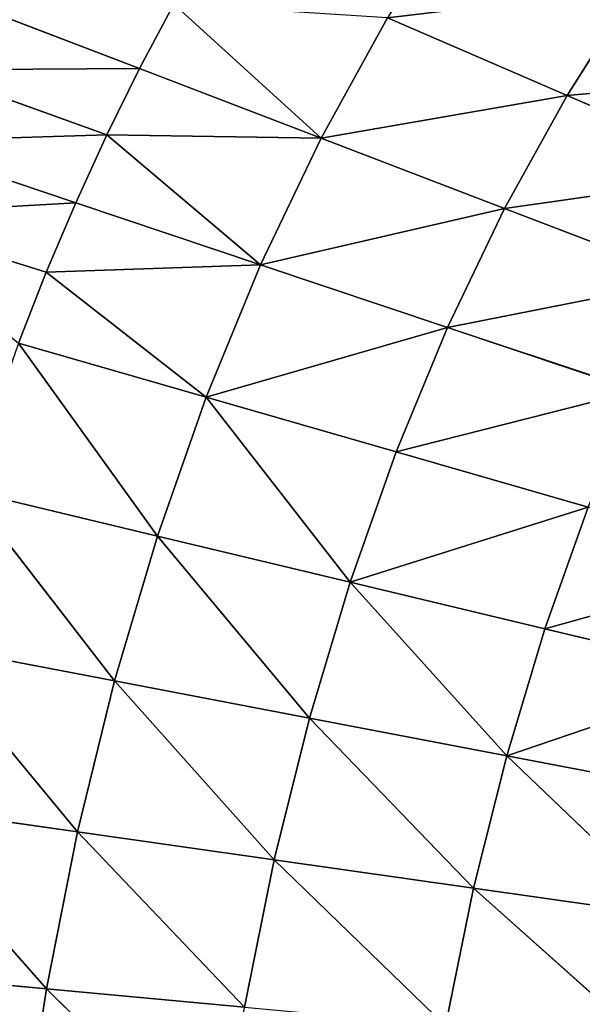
# Model space of a CAD drawing. Extents: x 0 to 500, y 0 to 390.
# Tile 348 of 656: x 116 to 139, y 206 to 246. Entities that reach past the tile are written whole.
import ezdxf

# ---------------------------------------------------------------- set-up
doc = ezdxf.new("R2010")
doc.units = 0
doc.header["$LTSCALE"] = 25.4
doc.layers.get('0').update_dxf_attribs({"linetype": 'CONTINUOUS'})

# ---------------------------------------------------------------- blocks, each defined once
blk = doc.blocks.new('ATLANTA505_-_S_STL')
at = {"color": 0}
for p, q in [((109.759, 35.662, 151.39), (117.233, 34.053, 153.719)), ((109.759, 35.662, 151.39), (117.233, 34.053, 153.719)), ((118.434, 34.036, 150.896), (111.018, 35.642, 148.409)), ((118.434, 34.036, 150.896), (111.018, 35.642, 148.409)), ((112.344, 35.627, 145.498), (119.697, 34.023, 148.14)), ((112.344, 35.627, 145.498), (119.697, 34.023, 148.14)), ((121.025, 34.013, 145.449), (113.738, 35.616, 142.657)), ((121.025, 34.013, 145.449), (113.738, 35.616, 142.657)), ((117.238, 32.929, 182.835), (109.299, 34.396, 182.097)), ((117.238, 32.929, 182.835), (109.299, 34.396, 182.097)), ((110.617, 34.289, 175.331), (118.504, 32.839, 176.457)), ((117.238, 32.929, 182.835), (110.617, 34.289, 175.331)), ((117.238, 32.929, 182.835), (110.617, 34.289, 175.331)), ((110.617, 34.289, 175.331), (118.504, 32.839, 176.457)), ((118.504, 32.839, 176.457), (112.188, 34.2, 168.826)), ((118.504, 32.839, 176.457), (112.188, 34.2, 168.826)), ((120.006, 32.764, 170.324), (112.188, 34.2, 168.826)), ((120.006, 32.764, 170.324), (112.188, 34.2, 168.826)), ((114.015, 34.128, 162.585), (121.747, 32.703, 164.438)), ((120.006, 32.764, 170.324), (114.015, 34.128, 162.585)), ((120.006, 32.764, 170.324), (114.015, 34.128, 162.585)), ((114.015, 34.128, 162.585), (121.747, 32.703, 164.438)), ((121.747, 32.703, 164.438), (116.097, 34.074, 156.608)), ((121.747, 32.703, 164.438), (116.097, 34.074, 156.608)), ((123.727, 32.657, 158.802), (116.097, 34.074, 156.608)), ((117.233, 34.053, 153.719), (116.097, 34.074, 156.608)), ((123.727, 32.657, 158.802), (116.097, 34.074, 156.608)), ((117.233, 34.053, 153.719), (116.097, 34.074, 156.608)), ((117.233, 34.053, 153.719), (118.434, 34.036, 150.896)), ((117.233, 34.053, 153.719), (118.434, 34.036, 150.896)), ((117.233, 34.053, 153.719), (125.946, 32.625, 153.414)), ((117.233, 34.053, 153.719), (125.946, 32.625, 153.414)), ((117.233, 34.053, 153.719), (123.727, 32.657, 158.802)), ((117.233, 34.053, 153.719), (123.727, 32.657, 158.802)), ((125.946, 32.625, 153.414), (118.434, 34.036, 150.896)), ((118.434, 34.036, 150.896), (119.697, 34.023, 148.14)), ((118.434, 34.036, 150.896), (119.697, 34.023, 148.14)), ((125.946, 32.625, 153.414), (118.434, 34.036, 150.896)), ((119.697, 34.023, 148.14), (121.025, 34.013, 145.449)), ((119.697, 34.023, 148.14), (121.025, 34.013, 145.449)), ((119.697, 34.023, 148.14), (128.402, 32.607, 148.275)), ((125.946, 32.625, 153.414), (119.697, 34.023, 148.14)), ((125.946, 32.625, 153.414), (119.697, 34.023, 148.14)), ((119.697, 34.023, 148.14), (128.402, 32.607, 148.275)), ((128.402, 32.607, 148.275), (121.025, 34.013, 145.449)), ((121.025, 34.013, 145.449), (122.415, 34.008, 142.825)), ((121.025, 34.013, 145.449), (122.415, 34.008, 142.825)), ((128.402, 32.607, 148.275), (121.025, 34.013, 145.449)), ((128.402, 32.607, 148.275), (122.415, 34.008, 142.825)), ((128.402, 32.607, 148.275), (122.415, 34.008, 142.825)), ((117.238, 32.929, 182.835), (116.207, 33.035, 189.457)), ((117.238, 32.929, 182.835), (116.207, 33.035, 189.457)), ((125.295, 31.645, 183.582), (117.238, 32.929, 182.835)), ((117.238, 32.929, 182.835), (124.307, 31.734, 189.797)), ((117.238, 32.929, 182.835), (124.307, 31.734, 189.797)), ((117.238, 32.929, 182.835), (118.504, 32.839, 176.457)), ((117.238, 32.929, 182.835), (118.504, 32.839, 176.457)), ((125.295, 31.645, 183.582), (117.238, 32.929, 182.835)), ((118.504, 32.839, 176.457), (120.006, 32.764, 170.324)), ((118.504, 32.839, 176.457), (120.006, 32.764, 170.324)), ((118.504, 32.839, 176.457), (126.501, 31.57, 177.595)), ((125.295, 31.645, 183.582), (118.504, 32.839, 176.457)), ((125.295, 31.645, 183.582), (118.504, 32.839, 176.457)), ((118.504, 32.839, 176.457), (126.501, 31.57, 177.595)), ((126.501, 31.57, 177.595), (120.006, 32.764, 170.324)), ((126.501, 31.57, 177.595), (120.006, 32.764, 170.324)), ((127.928, 31.507, 171.837), (120.006, 32.764, 170.324)), ((120.006, 32.764, 170.324), (121.747, 32.703, 164.438)), ((120.006, 32.764, 170.324), (121.747, 32.703, 164.438)), ((127.928, 31.507, 171.837), (120.006, 32.764, 170.324)), ((121.747, 32.703, 164.438), (123.727, 32.657, 158.802)), ((121.747, 32.703, 164.438), (123.727, 32.657, 158.802)), ((121.747, 32.703, 164.438), (129.578, 31.457, 166.312)), ((127.928, 31.507, 171.837), (121.747, 32.703, 164.438)), ((127.928, 31.507, 171.837), (121.747, 32.703, 164.438)), ((121.747, 32.703, 164.438), (129.578, 31.457, 166.312)), ((129.578, 31.457, 166.312), (123.727, 32.657, 158.802)), ((129.578, 31.457, 166.312), (123.727, 32.657, 158.802)), ((131.451, 31.419, 161.02), (123.727, 32.657, 158.802)), ((125.946, 32.625, 153.414), (123.727, 32.657, 158.802)), ((131.451, 31.419, 161.02), (123.727, 32.657, 158.802)), ((125.946, 32.625, 153.414), (123.727, 32.657, 158.802)), ((133.546, 31.392, 155.96), (125.946, 32.625, 153.414)), ((125.946, 32.625, 153.414), (128.402, 32.607, 148.275)), ((133.546, 31.392, 155.96), (125.946, 32.625, 153.414)), ((125.946, 32.625, 153.414), (128.402, 32.607, 148.275)), ((135.863, 31.377, 151.134), (128.402, 32.607, 148.275)), ((128.402, 32.607, 148.275), (131.096, 32.601, 143.385)), ((135.863, 31.377, 151.134), (128.402, 32.607, 148.275)), ((128.402, 32.607, 148.275), (131.096, 32.601, 143.385)), ((131.096, 32.601, 143.385), (138.402, 31.372, 146.54)), ((131.096, 32.601, 143.385), (138.402, 31.372, 146.54)), ((125.295, 31.645, 183.582), (126.501, 31.57, 177.595)), ((125.295, 31.645, 183.582), (126.501, 31.57, 177.595)), ((126.501, 31.57, 177.595), (127.928, 31.507, 171.837)), ((126.501, 31.57, 177.595), (127.928, 31.507, 171.837)), ((126.501, 31.57, 177.595), (134.6, 30.463, 178.744)), ((133.458, 30.525, 184.336), (126.501, 31.57, 177.595)), ((133.458, 30.525, 184.336), (126.501, 31.57, 177.595)), ((126.501, 31.57, 177.595), (134.6, 30.463, 178.744)), ((134.6, 30.463, 178.744), (127.928, 31.507, 171.837)), ((134.6, 30.463, 178.744), (127.928, 31.507, 171.837)), ((135.946, 30.411, 173.366), (127.928, 31.507, 171.837)), ((127.928, 31.507, 171.837), (129.578, 31.457, 166.312)), ((127.928, 31.507, 171.837), (129.578, 31.457, 166.312)), ((135.946, 30.411, 173.366), (127.928, 31.507, 171.837)), ((129.578, 31.457, 166.312), (131.451, 31.419, 161.02)), ((129.578, 31.457, 166.312), (137.5, 30.37, 168.205)), ((129.578, 31.457, 166.312), (131.451, 31.419, 161.02)), ((135.946, 30.411, 173.366), (129.578, 31.457, 166.312)), ((135.946, 30.411, 173.366), (129.578, 31.457, 166.312)), ((129.578, 31.457, 166.312), (137.5, 30.37, 168.205)), ((139.261, 30.338, 163.26), (131.451, 31.419, 161.02)), ((133.546, 31.392, 155.96), (131.451, 31.419, 161.02)), ((139.261, 30.338, 163.26), (131.451, 31.419, 161.02)), ((133.546, 31.392, 155.96), (131.451, 31.419, 161.02)), ((141.228, 30.316, 158.533), (133.546, 31.392, 155.96)), ((133.546, 31.392, 155.96), (135.863, 31.377, 151.134)), ((141.228, 30.316, 158.533), (133.546, 31.392, 155.96)), ((133.546, 31.392, 155.96), (135.863, 31.377, 151.134)), ((143.402, 30.304, 154.022), (135.863, 31.377, 151.134)), ((135.863, 31.377, 151.134), (138.402, 31.372, 146.54)), ((143.402, 30.304, 154.022), (135.863, 31.377, 151.134)), ((135.863, 31.377, 151.134), (138.402, 31.372, 146.54)), ((138.402, 31.372, 146.54), (141.16, 31.379, 142.174)), ((138.402, 31.372, 146.54), (141.16, 31.379, 142.174)), ((138.402, 31.372, 146.54), (145.781, 30.301, 149.728)), ((138.402, 31.372, 146.54), (145.781, 30.301, 149.728)), ((133.458, 30.525, 184.336), (134.6, 30.463, 178.744)), ((133.458, 30.525, 184.336), (134.6, 30.463, 178.744)), ((134.6, 30.463, 178.744), (135.946, 30.411, 173.366)), ((134.6, 30.463, 178.744), (135.946, 30.411, 173.366)), ((134.6, 30.463, 178.744), (142.789, 29.498, 179.904)), ((141.716, 29.549, 185.097), (134.6, 30.463, 178.744)), ((141.716, 29.549, 185.097), (134.6, 30.463, 178.744)), ((134.6, 30.463, 178.744), (142.789, 29.498, 179.904)), ((142.789, 29.498, 179.904), (135.946, 30.411, 173.366)), ((142.789, 29.498, 179.904), (135.946, 30.411, 173.366)), ((144.051, 29.456, 174.909), (135.946, 30.411, 173.366)), ((135.946, 30.411, 173.366), (137.5, 30.37, 168.205)), ((144.051, 29.456, 174.909), (135.946, 30.411, 173.366)), ((135.946, 30.411, 173.366), (137.5, 30.37, 168.205)), ((137.5, 30.37, 168.205), (139.261, 30.338, 163.26)), ((137.5, 30.37, 168.205), (145.504, 29.423, 170.115)), ((137.5, 30.37, 168.205), (139.261, 30.338, 163.26)), ((137.5, 30.37, 168.205), (145.504, 29.423, 170.115))]:
    blk.add_line(p, q, dxfattribs=at)
mesh = blk.add_polyface(dxfattribs=at)
corners = [(109.759, 35.662, 151.39), (118.434, 34.036, 150.896), (111.018, 35.642, 148.409), (117.233, 34.053, 153.719)]
mesh.append_faces([[corners[k] for k in face] for face in [(0, 1, 2), (1, 0, 3)]], dxfattribs={"vtx0": -1, "color": 0})
mesh = blk.add_polyface(dxfattribs=at)
corners = [(116.097, 34.074, 156.608), (117.233, 34.053, 153.719), (109.759, 35.662, 151.39)]
mesh.append_faces([[corners[k] for k in face] for face in [(0, 1, 2)]], dxfattribs={"color": 0})
mesh = blk.add_polyface(dxfattribs=at)
corners = [(111.018, 35.642, 148.409), (119.697, 34.023, 148.14), (112.344, 35.627, 145.498), (118.434, 34.036, 150.896)]
mesh.append_faces([[corners[k] for k in face] for face in [(0, 1, 2), (1, 0, 3)]], dxfattribs={"vtx0": -1, "color": 0})
mesh = blk.add_polyface(dxfattribs=at)
corners = [(112.344, 35.627, 145.498), (121.025, 34.013, 145.449), (113.738, 35.616, 142.657), (119.697, 34.023, 148.14)]
mesh.append_faces([[corners[k] for k in face] for face in [(0, 1, 2), (1, 0, 3)]], dxfattribs={"vtx0": -1, "color": 0})
mesh = blk.add_polyface(dxfattribs=at)
corners = [(113.738, 35.616, 142.657), (122.415, 34.008, 142.825), (115.199, 35.61, 139.887), (121.025, 34.013, 145.449)]
mesh.append_faces([[corners[k] for k in face] for face in [(0, 1, 2), (1, 0, 3)]], dxfattribs={"vtx0": -1, "color": 0})
mesh = blk.add_polyface(dxfattribs=at)
corners = [(116.207, 33.035, 189.457), (109.299, 34.396, 182.097), (108.232, 34.521, 189.121)]
mesh.append_faces([[corners[k] for k in face] for face in [(0, 1, 2)]], dxfattribs={"color": 0})
mesh = blk.add_polyface(dxfattribs=at)
corners = [(116.207, 33.035, 189.457), (117.238, 32.929, 182.835), (109.299, 34.396, 182.097)]
mesh.append_faces([[corners[k] for k in face] for face in [(0, 1, 2)]], dxfattribs={"color": 0})
mesh = blk.add_polyface(dxfattribs=at)
corners = [(117.238, 32.929, 182.835), (110.617, 34.289, 175.331), (109.299, 34.396, 182.097)]
mesh.append_faces([[corners[k] for k in face] for face in [(0, 1, 2)]], dxfattribs={"color": 0})
mesh = blk.add_polyface(dxfattribs=at)
corners = [(118.504, 32.839, 176.457), (112.188, 34.2, 168.826), (110.617, 34.289, 175.331)]
mesh.append_faces([[corners[k] for k in face] for face in [(0, 1, 2)]], dxfattribs={"color": 0})
mesh = blk.add_polyface(dxfattribs=at)
corners = [(117.238, 32.929, 182.835), (118.504, 32.839, 176.457), (110.617, 34.289, 175.331)]
mesh.append_faces([[corners[k] for k in face] for face in [(0, 1, 2)]], dxfattribs={"color": 0})
mesh = blk.add_polyface(dxfattribs=at)
corners = [(118.504, 32.839, 176.457), (120.006, 32.764, 170.324), (112.188, 34.2, 168.826)]
mesh.append_faces([[corners[k] for k in face] for face in [(0, 1, 2)]], dxfattribs={"color": 0})
mesh = blk.add_polyface(dxfattribs=at)
corners = [(120.006, 32.764, 170.324), (114.015, 34.128, 162.585), (112.188, 34.2, 168.826)]
mesh.append_faces([[corners[k] for k in face] for face in [(0, 1, 2)]], dxfattribs={"color": 0})
mesh = blk.add_polyface(dxfattribs=at)
corners = [(121.747, 32.703, 164.438), (116.097, 34.074, 156.608), (114.015, 34.128, 162.585)]
mesh.append_faces([[corners[k] for k in face] for face in [(0, 1, 2)]], dxfattribs={"color": 0})
mesh = blk.add_polyface(dxfattribs=at)
corners = [(120.006, 32.764, 170.324), (121.747, 32.703, 164.438), (114.015, 34.128, 162.585)]
mesh.append_faces([[corners[k] for k in face] for face in [(0, 1, 2)]], dxfattribs={"color": 0})
mesh = blk.add_polyface(dxfattribs=at)
corners = [(121.747, 32.703, 164.438), (123.727, 32.657, 158.802), (116.097, 34.074, 156.608)]
mesh.append_faces([[corners[k] for k in face] for face in [(0, 1, 2)]], dxfattribs={"color": 0})
mesh = blk.add_polyface(dxfattribs=at)
corners = [(123.727, 32.657, 158.802), (117.233, 34.053, 153.719), (116.097, 34.074, 156.608)]
mesh.append_faces([[corners[k] for k in face] for face in [(0, 1, 2)]], dxfattribs={"color": 0})
mesh = blk.add_polyface(dxfattribs=at)
corners = [(117.233, 34.053, 153.719), (125.946, 32.625, 153.414), (118.434, 34.036, 150.896)]
mesh.append_faces([[corners[k] for k in face] for face in [(0, 1, 2)]], dxfattribs={"color": 0})
mesh = blk.add_polyface(dxfattribs=at)
corners = [(123.727, 32.657, 158.802), (125.946, 32.625, 153.414), (117.233, 34.053, 153.719)]
mesh.append_faces([[corners[k] for k in face] for face in [(0, 1, 2)]], dxfattribs={"color": 0})
mesh = blk.add_polyface(dxfattribs=at)
corners = [(125.946, 32.625, 153.414), (119.697, 34.023, 148.14), (118.434, 34.036, 150.896)]
mesh.append_faces([[corners[k] for k in face] for face in [(0, 1, 2)]], dxfattribs={"color": 0})
mesh = blk.add_polyface(dxfattribs=at)
corners = [(128.402, 32.607, 148.275), (121.025, 34.013, 145.449), (119.697, 34.023, 148.14)]
mesh.append_faces([[corners[k] for k in face] for face in [(0, 1, 2)]], dxfattribs={"color": 0})
mesh = blk.add_polyface(dxfattribs=at)
corners = [(125.946, 32.625, 153.414), (128.402, 32.607, 148.275), (119.697, 34.023, 148.14)]
mesh.append_faces([[corners[k] for k in face] for face in [(0, 1, 2)]], dxfattribs={"color": 0})
mesh = blk.add_polyface(dxfattribs=at)
corners = [(128.402, 32.607, 148.275), (122.415, 34.008, 142.825), (121.025, 34.013, 145.449)]
mesh.append_faces([[corners[k] for k in face] for face in [(0, 1, 2)]], dxfattribs={"color": 0})
mesh = blk.add_polyface(dxfattribs=at)
corners = [(128.402, 32.607, 148.275), (131.096, 32.601, 143.385), (122.415, 34.008, 142.825)]
mesh.append_faces([[corners[k] for k in face] for face in [(0, 1, 2)]], dxfattribs={"color": 0})
mesh = blk.add_polyface(dxfattribs=at)
corners = [(124.307, 31.734, 189.797), (117.238, 32.929, 182.835), (116.207, 33.035, 189.457)]
mesh.append_faces([[corners[k] for k in face] for face in [(0, 1, 2)]], dxfattribs={"color": 0})
mesh = blk.add_polyface(dxfattribs=at)
corners = [(124.307, 31.734, 189.797), (125.295, 31.645, 183.582), (117.238, 32.929, 182.835)]
mesh.append_faces([[corners[k] for k in face] for face in [(0, 1, 2)]], dxfattribs={"color": 0})
mesh = blk.add_polyface(dxfattribs=at)
corners = [(125.295, 31.645, 183.582), (118.504, 32.839, 176.457), (117.238, 32.929, 182.835)]
mesh.append_faces([[corners[k] for k in face] for face in [(0, 1, 2)]], dxfattribs={"color": 0})
mesh = blk.add_polyface(dxfattribs=at)
corners = [(126.501, 31.57, 177.595), (120.006, 32.764, 170.324), (118.504, 32.839, 176.457)]
mesh.append_faces([[corners[k] for k in face] for face in [(0, 1, 2)]], dxfattribs={"color": 0})
mesh = blk.add_polyface(dxfattribs=at)
corners = [(125.295, 31.645, 183.582), (126.501, 31.57, 177.595), (118.504, 32.839, 176.457)]
mesh.append_faces([[corners[k] for k in face] for face in [(0, 1, 2)]], dxfattribs={"color": 0})
mesh = blk.add_polyface(dxfattribs=at)
corners = [(126.501, 31.57, 177.595), (127.928, 31.507, 171.837), (120.006, 32.764, 170.324)]
mesh.append_faces([[corners[k] for k in face] for face in [(0, 1, 2)]], dxfattribs={"color": 0})
mesh = blk.add_polyface(dxfattribs=at)
corners = [(127.928, 31.507, 171.837), (121.747, 32.703, 164.438), (120.006, 32.764, 170.324)]
mesh.append_faces([[corners[k] for k in face] for face in [(0, 1, 2)]], dxfattribs={"color": 0})
mesh = blk.add_polyface(dxfattribs=at)
corners = [(129.578, 31.457, 166.312), (123.727, 32.657, 158.802), (121.747, 32.703, 164.438)]
mesh.append_faces([[corners[k] for k in face] for face in [(0, 1, 2)]], dxfattribs={"color": 0})
mesh = blk.add_polyface(dxfattribs=at)
corners = [(127.928, 31.507, 171.837), (129.578, 31.457, 166.312), (121.747, 32.703, 164.438)]
mesh.append_faces([[corners[k] for k in face] for face in [(0, 1, 2)]], dxfattribs={"color": 0})
mesh = blk.add_polyface(dxfattribs=at)
corners = [(129.578, 31.457, 166.312), (131.451, 31.419, 161.02), (123.727, 32.657, 158.802)]
mesh.append_faces([[corners[k] for k in face] for face in [(0, 1, 2)]], dxfattribs={"color": 0})
mesh = blk.add_polyface(dxfattribs=at)
corners = [(123.727, 32.657, 158.802), (133.546, 31.392, 155.96), (125.946, 32.625, 153.414), (131.451, 31.419, 161.02)]
mesh.append_faces([[corners[k] for k in face] for face in [(0, 1, 2), (1, 0, 3)]], dxfattribs={"vtx0": -1, "color": 0})
mesh = blk.add_polyface(dxfattribs=at)
corners = [(125.946, 32.625, 153.414), (135.863, 31.377, 151.134), (128.402, 32.607, 148.275), (133.546, 31.392, 155.96)]
mesh.append_faces([[corners[k] for k in face] for face in [(0, 1, 2), (1, 0, 3)]], dxfattribs={"vtx0": -1, "color": 0})
mesh = blk.add_polyface(dxfattribs=at)
corners = [(128.402, 32.607, 148.275), (138.402, 31.372, 146.54), (131.096, 32.601, 143.385), (135.863, 31.377, 151.134)]
mesh.append_faces([[corners[k] for k in face] for face in [(0, 1, 2), (1, 0, 3)]], dxfattribs={"vtx0": -1, "color": 0})
mesh = blk.add_polyface(dxfattribs=at)
corners = [(131.096, 32.601, 143.385), (141.16, 31.379, 142.174), (134.024, 32.608, 138.739), (138.402, 31.372, 146.54)]
mesh.append_faces([[corners[k] for k in face] for face in [(0, 1, 2), (1, 0, 3)]], dxfattribs={"vtx0": -1, "color": 0})
mesh = blk.add_polyface(dxfattribs=at)
corners = [(133.458, 30.525, 184.336), (126.501, 31.57, 177.595), (125.295, 31.645, 183.582)]
mesh.append_faces([[corners[k] for k in face] for face in [(0, 1, 2)]], dxfattribs={"color": 0})
mesh = blk.add_polyface(dxfattribs=at)
corners = [(134.6, 30.463, 178.744), (127.928, 31.507, 171.837), (126.501, 31.57, 177.595)]
mesh.append_faces([[corners[k] for k in face] for face in [(0, 1, 2)]], dxfattribs={"color": 0})
mesh = blk.add_polyface(dxfattribs=at)
corners = [(133.458, 30.525, 184.336), (134.6, 30.463, 178.744), (126.501, 31.57, 177.595)]
mesh.append_faces([[corners[k] for k in face] for face in [(0, 1, 2)]], dxfattribs={"color": 0})
mesh = blk.add_polyface(dxfattribs=at)
corners = [(134.6, 30.463, 178.744), (135.946, 30.411, 173.366), (127.928, 31.507, 171.837)]
mesh.append_faces([[corners[k] for k in face] for face in [(0, 1, 2)]], dxfattribs={"color": 0})
mesh = blk.add_polyface(dxfattribs=at)
corners = [(135.946, 30.411, 173.366), (129.578, 31.457, 166.312), (127.928, 31.507, 171.837)]
mesh.append_faces([[corners[k] for k in face] for face in [(0, 1, 2)]], dxfattribs={"color": 0})
mesh = blk.add_polyface(dxfattribs=at)
corners = [(129.578, 31.457, 166.312), (139.261, 30.338, 163.26), (131.451, 31.419, 161.02), (137.5, 30.37, 168.205)]
mesh.append_faces([[corners[k] for k in face] for face in [(0, 1, 2), (1, 0, 3)]], dxfattribs={"vtx0": -1, "color": 0})
mesh = blk.add_polyface(dxfattribs=at)
corners = [(135.946, 30.411, 173.366), (137.5, 30.37, 168.205), (129.578, 31.457, 166.312)]
mesh.append_faces([[corners[k] for k in face] for face in [(0, 1, 2)]], dxfattribs={"color": 0})
mesh = blk.add_polyface(dxfattribs=at)
corners = [(131.451, 31.419, 161.02), (141.228, 30.316, 158.533), (133.546, 31.392, 155.96), (139.261, 30.338, 163.26)]
mesh.append_faces([[corners[k] for k in face] for face in [(0, 1, 2), (1, 0, 3)]], dxfattribs={"vtx0": -1, "color": 0})
mesh = blk.add_polyface(dxfattribs=at)
corners = [(133.546, 31.392, 155.96), (143.402, 30.304, 154.022), (135.863, 31.377, 151.134), (141.228, 30.316, 158.533)]
mesh.append_faces([[corners[k] for k in face] for face in [(0, 1, 2), (1, 0, 3)]], dxfattribs={"vtx0": -1, "color": 0})
mesh = blk.add_polyface(dxfattribs=at)
corners = [(135.863, 31.377, 151.134), (145.781, 30.301, 149.728), (138.402, 31.372, 146.54), (143.402, 30.304, 154.022)]
mesh.append_faces([[corners[k] for k in face] for face in [(0, 1, 2), (1, 0, 3)]], dxfattribs={"vtx0": -1, "color": 0})
mesh = blk.add_polyface(dxfattribs=at)
corners = [(138.402, 31.372, 146.54), (148.364, 30.307, 145.647), (141.16, 31.379, 142.174), (145.781, 30.301, 149.728)]
mesh.append_faces([[corners[k] for k in face] for face in [(0, 1, 2), (1, 0, 3)]], dxfattribs={"vtx0": -1, "color": 0})
mesh = blk.add_polyface(dxfattribs=at)
corners = [(141.716, 29.549, 185.097), (134.6, 30.463, 178.744), (133.458, 30.525, 184.336)]
mesh.append_faces([[corners[k] for k in face] for face in [(0, 1, 2)]], dxfattribs={"color": 0})
mesh = blk.add_polyface(dxfattribs=at)
corners = [(142.789, 29.498, 179.904), (135.946, 30.411, 173.366), (134.6, 30.463, 178.744)]
mesh.append_faces([[corners[k] for k in face] for face in [(0, 1, 2)]], dxfattribs={"color": 0})
mesh = blk.add_polyface(dxfattribs=at)
corners = [(141.716, 29.549, 185.097), (142.789, 29.498, 179.904), (134.6, 30.463, 178.744)]
mesh.append_faces([[corners[k] for k in face] for face in [(0, 1, 2)]], dxfattribs={"color": 0})
mesh = blk.add_polyface(dxfattribs=at)
corners = [(142.789, 29.498, 179.904), (144.051, 29.456, 174.909), (135.946, 30.411, 173.366)]
mesh.append_faces([[corners[k] for k in face] for face in [(0, 1, 2)]], dxfattribs={"color": 0})
mesh = blk.add_polyface(dxfattribs=at)
corners = [(135.946, 30.411, 173.366), (145.504, 29.423, 170.115), (137.5, 30.37, 168.205), (144.051, 29.456, 174.909)]
mesh.append_faces([[corners[k] for k in face] for face in [(0, 1, 2), (1, 0, 3)]], dxfattribs={"vtx0": -1, "color": 0})
mesh = blk.add_polyface(dxfattribs=at)
corners = [(137.5, 30.37, 168.205), (147.149, 29.397, 165.522), (139.261, 30.338, 163.26), (145.504, 29.423, 170.115)]
mesh.append_faces([[corners[k] for k in face] for face in [(0, 1, 2), (1, 0, 3)]], dxfattribs={"vtx0": -1, "color": 0})

msp = doc.modelspace()

# ---------------------------------------------------------------- block references
at = {"color": 254, "extrusion": (0, -1, 1.11022e-16)}
msp.add_blockref('ATLANTA505_-_S_STL', (-0.149, -0.01, -389.852), dxfattribs=at)

doc.saveas('drawing.dxf')
